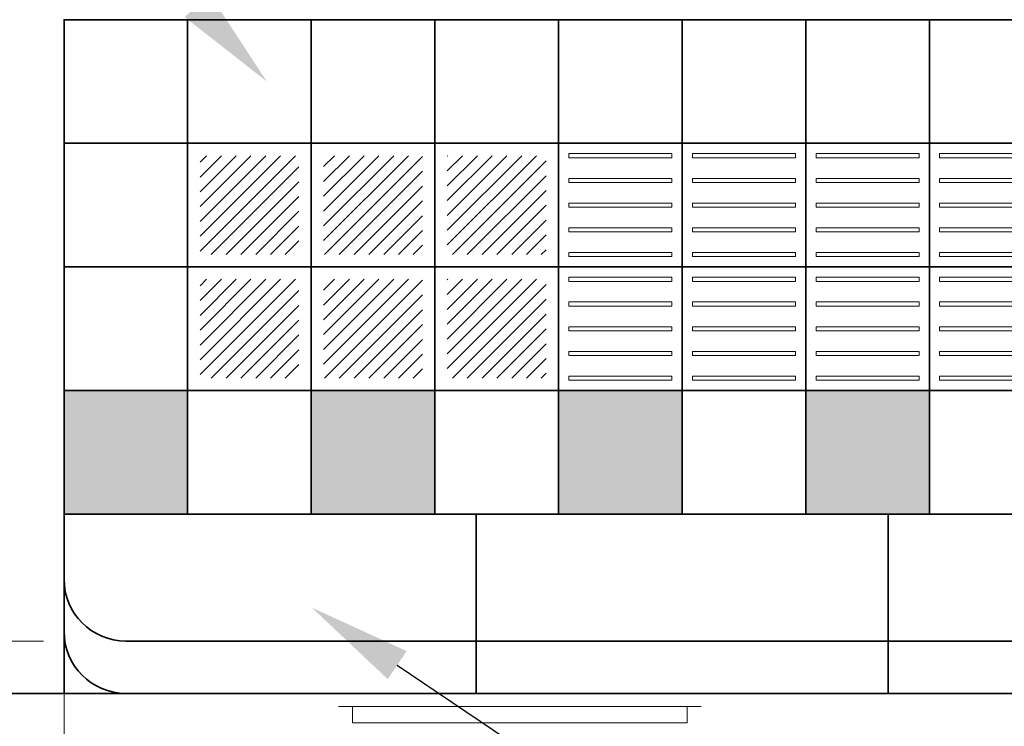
# Model space of a CAD drawing. Header units: metres. Extents: x -699 to 2316, y -1199 to 781.
# Tile 541 of 593: x 1160.99 to 1163.38, y -252.06 to -250.35. Entities that reach past the tile are written whole.
import ezdxf
from ezdxf import colors
from ezdxf.entities.mleader import LeaderData, LeaderLine
from ezdxf.math import Vec2, Vec3

# ---------------------------------------------------------------- set-up
doc = ezdxf.new("R2010")
doc.units = ezdxf.units.M
doc.header["$PDMODE"] = 1
for name, color, linetype, lineweight in [('N-WE-VH-KANTOPSLUITING-G', 251, 'Continuous', 35), ('N-WE-VH-KANTOPSLUITING_ELEMENT_PERRONBAND-G', 252, 'Continuous', 35), ('N-WE-VH-KANTVERHARDING-G', 210, 'Continuous', 35), ('N-WE-VH-VERHARDING_TEGEL-G', 252, 'Continuous', 35), ('X-XX-AL-AANKLEDING-G', 7, 'Continuous', 35), ('X-XX-AL-M', 7, 'Continuous', 18), ('X-XX-AL-T25', 7, 'Continuous', 25)]:
    doc.layers.add(name, color=color, linetype=linetype, lineweight=lineweight)
doc.styles.add('NLCS-ISO-M100-T25', font='NLCS-ISO.ttf', dxfattribs={"height": 0.25})
doc.dimstyles.new('NLCS-M100-T25-PIJL_A_L2_H1', dxfattribs={"dimscale": 0.1, "dimtxt": 2.5, "dimasz": 2.5, "dimexe": 2, "dimexo": 2, "dimgap": 0.7, "dimtad": 1, "dimzin": 0, "dimdsep": 46, "dimtxsty": 'NLCS-ISO-M100-T25', "dimcen": 0, "dimdle": 2, "dimclrd": 256, "dimclre": 256, "dimclrt": 256, "dimadec": 1, "dimazin": 0, "dimtfac": 1, "dimtdec": 3, "dimtofl": 0, "dimtmove": 0, "dimatfit": 3, "dimfxl": 2, "dimtfillclr": 256, "dimtolj": 1, "dimtzin": 0, "dimlwd": -1, "dimlwe": -1, "dimarcsym": 0})

# ---------------------------------------------------------------- blocks, each defined once
blk = doc.blocks.new('bus12metertypetekening')
at = {"color": 253, "lineweight": 5}
for p, q in [((1.3162, 1.2814), (0.4362, 1.2814)), ((0.4702, 1.2414), (0.4702, 1.2814)), ((1.2822, 1.2414), (1.2822, 1.2814)), ((1.2822, 1.2414), (0.4702, 1.2414))]:
    blk.add_line(p, q, dxfattribs=at)
blk = doc.blocks.new('*D2265')
at = {"layer": 'Defpoints', "color": 0, "transparency": 16777216}
for p in [(1160.1526, -250.3477), (1161.0991, -250.3477), (1161.0991, -251.9827)]:
    blk.add_point(p, dxfattribs=at)
at = {"layer": 'X-XX-AL-M', "transparency": 16777216}
for p, q in [((1160.8991, -250.3477), (1159.9526, -250.3477)), ((1160.1526, -251.7327), (1160.1526, -250.5977)), ((1160.8991, -251.9827), (1159.9526, -251.9827))]:
    blk.add_line(p, q, dxfattribs=at)
for points in [[(1160.1109, -250.5977), (1160.1942, -250.5977), (1160.1526, -250.3477)], [(1160.1109, -251.7327), (1160.1942, -251.7327), (1160.1526, -251.9827)]]:
    blk.add_solid(points, dxfattribs=at)
at = {"layer": 'X-XX-AL-M', "transparency": 16777216, "insert": (1159.9576, -251.1652), "char_height": 0.25, "attachment_point": 5, "rotation": 90, "style": 'NLCS-ISO-M100-T25'}
blk.add_mtext('\\A1;1.64', dxfattribs=at)
blk = doc.blocks.new('*D2266')
at = {"layer": 'Defpoints', "color": 0, "transparency": 16777216}
for p in [(1160.706, -250.3477), (1161.0991, -250.3477), (1161.2491, -251.8557)]:
    blk.add_point(p, dxfattribs=at)
at = {"layer": 'X-XX-AL-M', "transparency": 16777216}
for p, q in [((1160.8991, -250.3477), (1160.506, -250.3477)), ((1160.706, -251.6057), (1160.706, -250.5977)), ((1161.0491, -251.8557), (1160.506, -251.8557))]:
    blk.add_line(p, q, dxfattribs=at)
for points in [[(1160.6644, -250.5977), (1160.7477, -250.5977), (1160.706, -250.3477)], [(1160.6644, -251.6057), (1160.7477, -251.6057), (1160.706, -251.8557)]]:
    blk.add_solid(points, dxfattribs=at)
at = {"layer": 'X-XX-AL-M', "transparency": 16777216, "insert": (1160.511, -251.1017), "char_height": 0.25, "attachment_point": 5, "rotation": 90, "style": 'NLCS-ISO-M100-T25'}
blk.add_mtext('\\A1;1.51', dxfattribs=at)
blk = doc.blocks.new('*D2267')
at = {"layer": 'Defpoints', "color": 0, "transparency": 16777216}
for p in [(1161.0991, -251.5477), (1173.0991, -251.9827), (1173.0991, -252.8602)]:
    blk.add_point(p, dxfattribs=at)
at = {"layer": 'X-XX-AL-M', "transparency": 16777216}
for p, q in [((1161.0991, -251.7477), (1161.0991, -253.0602)), ((1173.0991, -252.1827), (1173.0991, -253.0602)), ((1161.3491, -252.8602), (1172.8491, -252.8602))]:
    blk.add_line(p, q, dxfattribs=at)
for points in [[(1161.3491, -252.8185), (1161.3491, -252.9019), (1161.0991, -252.8602)], [(1172.8491, -252.8185), (1172.8491, -252.9019), (1173.0991, -252.8602)]]:
    blk.add_solid(points, dxfattribs=at)
at = {"layer": 'X-XX-AL-M', "transparency": 16777216, "insert": (1166.0991, -252.6652), "char_height": 0.25, "attachment_point": 5, "style": 'NLCS-ISO-M100-T25'}
blk.add_mtext('\\A1;12.00', dxfattribs=at)
blk = doc.blocks.new('*D2268')
at = {"layer": 'Defpoints', "color": 0, "transparency": 16777216}
for p in [(1159.0991, -251.9827), (1161.0991, -251.9827), (1159.0991, -252.8602)]:
    blk.add_point(p, dxfattribs=at)
at = {"layer": 'X-XX-AL-M', "transparency": 16777216}
for p, q in [((1159.0991, -252.1827), (1159.0991, -253.0602)), ((1161.0991, -252.1827), (1161.0991, -253.0602)), ((1160.8491, -252.8602), (1159.3491, -252.8602))]:
    blk.add_line(p, q, dxfattribs=at)
for points in [[(1159.3491, -252.8185), (1159.3491, -252.9019), (1159.0991, -252.8602)], [(1160.8491, -252.8185), (1160.8491, -252.9019), (1161.0991, -252.8602)]]:
    blk.add_solid(points, dxfattribs=at)
at = {"layer": 'X-XX-AL-M', "transparency": 16777216, "insert": (1160.0991, -252.6652), "char_height": 0.25, "attachment_point": 5, "style": 'NLCS-ISO-M100-T25'}
blk.add_mtext('\\A1;2.00', dxfattribs=at)
blk = doc.blocks.new('zwartwittegels')
at = {"layer": 'N-WE-VH-VERHARDING_TEGEL-G'}
blk.add_hatch(color=256, dxfattribs=at).paths.add_polyline_path([(-0.3, 0), (0, 0), (0, 0.3), (-0.3, 0.3)])
for points in [[(-0.3, 0), (0, 0), (0, 0.3), (-0.3, 0.3)], [(0, 0), (0.3, 0), (0.3, 0.3), (0, 0.3)]]:
    blk.add_lwpolyline(points, close=True)
blk = doc.blocks.new('tegelsgrijs')
for points in [[(-0.3, 0), (0, 0), (0, 0.3), (-0.3, 0.3)], [(0, 0), (0.3, 0), (0.3, 0.3), (0, 0.3)]]:
    blk.add_lwpolyline(points, close=True)
blk = doc.blocks.new('instapmarkering')
at = {"layer": 'N-WE-VH-VERHARDING_TEGEL-G', "lineweight": 9}
h = blk.add_hatch(dxfattribs=at)
h.set_pattern_fill('ANSI31', color=256, scale=0.008, style=0)
h.set_pattern_definition([(45, (-1022.894947, 281.797257), (-0.01796051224, 0.01796051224), [])])
h.paths.add_polyline_path([(-0.42, 0.27), (-0.18, 0.27), (-0.18, 0.03), (-0.42, 0.03)])
h = blk.add_hatch(dxfattribs=at)
h.set_pattern_fill('ANSI31', color=256, scale=0.008, style=0)
h.set_pattern_definition([(45, (-1023.194947, 281.797257), (-0.01796051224, 0.01796051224), [])])
h.paths.add_polyline_path([(-0.12, 0.27), (0.12, 0.27), (0.12, 0.03), (-0.12, 0.03)])
h = blk.add_hatch(dxfattribs=at)
h.set_pattern_fill('ANSI31', color=256, scale=0.008, style=0)
h.set_pattern_definition([(45, (-1023.494947, 281.797257), (-0.01796051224, 0.01796051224), [])])
h.paths.add_polyline_path([(0.18, 0.27), (0.42, 0.27), (0.42, 0.03), (0.18, 0.03)])
h = blk.add_hatch(dxfattribs=at)
h.set_pattern_fill('ANSI31', color=256, scale=0.008, style=0)
h.set_pattern_definition([(45, (-1022.894947, 281.497257), (-0.01796051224, 0.01796051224), [])])
h.paths.add_polyline_path([(-0.42, -0.03), (-0.18, -0.03), (-0.18, -0.27), (-0.42, -0.27)])
h = blk.add_hatch(dxfattribs=at)
h.set_pattern_fill('ANSI31', color=256, scale=0.008, style=0)
h.set_pattern_definition([(45, (-1023.194947, 281.497257), (-0.01796051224, 0.01796051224), [])])
h.paths.add_polyline_path([(-0.12, -0.03), (0.12, -0.03), (0.12, -0.27), (-0.12, -0.27)])
h = blk.add_hatch(dxfattribs=at)
h.set_pattern_fill('ANSI31', color=256, scale=0.008, style=0)
h.set_pattern_definition([(45, (-1023.494947, 281.497257), (-0.01796051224, 0.01796051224), [])])
h.paths.add_polyline_path([(0.18, -0.03), (0.42, -0.03), (0.42, -0.27), (0.18, -0.27)])
at = {"layer": 'N-WE-VH-VERHARDING_TEGEL-G'}
for points in [[(-0.15, 0), (-0.45, 0), (-0.45, 0.3), (-0.15, 0.3)], [(0.15, 0), (-0.15, 0), (-0.15, 0.3), (0.15, 0.3)], [(0.45, 0), (0.15, 0), (0.15, 0.3), (0.45, 0.3)], [(-0.15, -0.3), (-0.45, -0.3), (-0.45, 0), (-0.15, 0)], [(0.15, -0.3), (-0.15, -0.3), (-0.15, 0), (0.15, 0)], [(0.45, -0.3), (0.15, -0.3), (0.15, 0), (0.45, 0)]]:
    blk.add_lwpolyline(points, close=True, dxfattribs=at)
blk = doc.blocks.new('geleiderlijn')
for points in [[(0, 0), (0.3, 0), (0.3, 0.3), (0, 0.3)], [(0, -0.3), (0.3, -0.3), (0.3, 0), (0, 0)]]:
    blk.add_lwpolyline(points, close=True)
at = {"lineweight": 9}
for points in [[(0.025, 0.265), (0.275, 0.265), (0.275, 0.275), (0.025, 0.275)], [(0.025, 0.205), (0.275, 0.205), (0.275, 0.215), (0.025, 0.215)], [(0.025, 0.145), (0.275, 0.145), (0.275, 0.155), (0.025, 0.155)], [(0.025, 0.085), (0.275, 0.085), (0.275, 0.095), (0.025, 0.095)], [(0.025, 0.025), (0.275, 0.025), (0.275, 0.035), (0.025, 0.035)], [(0.025, -0.035), (0.275, -0.035), (0.275, -0.025), (0.025, -0.025)], [(0.025, -0.095), (0.275, -0.095), (0.275, -0.085), (0.025, -0.085)], [(0.025, -0.155), (0.275, -0.155), (0.275, -0.145), (0.025, -0.145)], [(0.025, -0.215), (0.275, -0.215), (0.275, -0.205), (0.025, -0.205)], [(0.025, -0.275), (0.275, -0.275), (0.275, -0.265), (0.025, -0.265)]]:
    blk.add_lwpolyline(points, close=True, dxfattribs=at)
blk = doc.blocks.new('LPP_03')
at = {"layer": 'N-WE-VH-KANTOPSLUITING_ELEMENT_PERRONBAND-G', "color": 7}
blk.add_lwpolyline([(0, 1.2), (3, 1.2), (3, 0), (0, 0)], close=True, dxfattribs=at)
at = {"layer": 'N-WE-VH-KANTOPSLUITING_ELEMENT_PERRONBAND-G'}
for name, p in [('tegelsgrijs', (0.3, 0.9)), ('tegelsgrijs', (0.9, 0.9)), ('tegelsgrijs', (1.5, 0.9)), ('tegelsgrijs', (2.1, 0.9)), ('instapmarkering', (0.75, 0.6)), ('zwartwittegels', (0.3, 0)), ('zwartwittegels', (0.9, 0)), ('zwartwittegels', (1.5, 0)), ('zwartwittegels', (2.1, 0))]:
    blk.add_blockref(name, p, dxfattribs=at)
at = {"layer": 'N-WE-VH-KANTOPSLUITING_ELEMENT_PERRONBAND-G', "rotation": 90}
blk.add_blockref('tegelsgrijs', (0.3, 0.6), dxfattribs=at)
at = {"layer": 'N-WE-VH-KANTOPSLUITING_ELEMENT_PERRONBAND-G', "xscale": -1}
for p in [(1.5, 0.6), (1.8, 0.6), (2.1, 0.6), (2.4, 0.6)]:
    blk.add_blockref('geleiderlijn', p, dxfattribs=at)
blk = doc.blocks.new('perron-05')
at = {"layer": 'N-WE-VH-KANTOPSLUITING-G'}
for p, q in [((0, 0.435), (0, 0)), ((1, 0.435), (1, 0)), ((2, 0.435), (2, 0)), ((12, 0.127), (0.15, 0.127)), ((12, 0), (0, 0))]:
    blk.add_line(p, q, dxfattribs=at)
blk.add_lwpolyline([(0, 0.435), (12, 0.435)], dxfattribs=at)
for centre in [(0.15, 0.277), (0.15, 0.15)]:
    blk.add_arc(centre, 0.15, 180, 270, dxfattribs=at)
blk.add_blockref('LPP_03', (0, 0.435))

msp = doc.modelspace()

# ---------------------------------------------------------------- linework, layer by layer
at = {"layer": 'N-WE-VH-KANTVERHARDING-G'}
msp.add_line((1159.0991, -251.9827), (1183.0991, -251.9827), dxfattribs=at)

# ---------------------------------------------------------------- block references
msp.add_blockref('perron-05', (1161.0991, -251.9827))
at = {"layer": 'X-XX-AL-AANKLEDING-G'}
msp.add_blockref('bus12metertypetekening', (1161.3289, -253.2957), dxfattribs=at)

# ---------------------------------------------------------------- dimensions: what is measured, and where the dimension line sits
at = {"layer": 'X-XX-AL-M'}
for base, p1, p2, picture, middle in [((1160.1525594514, -250.3476722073), (1161.0991152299, -251.9826722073), (1161.0991152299, -250.3476722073), '*D2265', (1159.9575594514, -251.1651722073)), ((1160.706, -250.3477), (1161.2491, -251.8557), (1161.0991, -250.3477), '*D2266', (1160.511, -251.1017))]:
    dim = msp.add_linear_dim(base=base, p1=p1, p2=p2, angle=90, dimstyle='NLCS-M100-T25-PIJL_A_L2_H1', dxfattribs=at)
    dim.commit()
    dim.dimension.update_dxf_attribs({"geometry": picture, "text_midpoint": middle})
dim = msp.add_linear_dim(base=(1173.0991, -252.8602), p1=(1161.0991, -251.5477), p2=(1173.0991, -251.9827), dimstyle='NLCS-M100-T25-PIJL_A_L2_H1', dxfattribs=at)
dim.commit()
dim.dimension.update_dxf_attribs({"geometry": '*D2267', "text_midpoint": (1166.0991, -252.8602), "dimtype": 160})
dim = msp.add_linear_dim(base=(1159.0991, -252.8602), p1=(1161.0991, -251.9827), p2=(1159.0991, -251.9827), dimstyle='NLCS-M100-T25-PIJL_A_L2_H1', dxfattribs=at)
dim.commit()
dim.dimension.update_dxf_attribs({"geometry": '*D2268', "text_midpoint": (1160.0991, -252.6652)})

# ---------------------------------------------------------------- leaders
at = {"layer": 'X-XX-AL-T25'}
ml = msp.add_multileader_mtext('Standard', dxfattribs=at)
ml.set_content('Leicon busperronplaat (3,00x1,20x0,14m) \\Pmet zwart-wit markering en gidslijn', color=256, style='NLCS-ISO-M100-T25')
ml.set_leader_properties(color=256, linetype='ByLayer', lineweight=-1)
ml.build(insert=Vec2(0, 0))
ml.multileader.update_dxf_attribs({"text_left_attachment_type": 5, "text_right_attachment_type": 5, "dogleg_length": 0.25, "arrow_head_size": 0.25})
ctx = ml.context
ctx.base_point, ctx.char_height, ctx.arrow_head_size, ctx.landing_gap_size, ctx.plane_origin = Vec3(1158.9053, -246.2488), 0.25, 0.25, 0.09, Vec3(229.0477, -4.987)
ctx.left_attachment, ctx.right_attachment = 5, 5
notes = []
notes.append((ctx, [(1, (1, 1, 0), (1165.3478, -246.2488), (-1, 0), 0.25, [(0, [(1166.3486, -250.4977)], 0, [])])]))
ctx.mtext.insert, ctx.mtext.flow_direction = Vec3(1158.9953, -245.4821), 5
ml = msp.add_multileader_mtext('Standard', dxfattribs=at)
ml.set_content('Leicon busperronplaat (3,00x1,20x0,14m) met zwart-wit \\Pmarkering, gidslijn en instapmarkering: 6x aluminium klanktegels\\P0,30x0,30m kleur titaan met gladde bovenkant voorzien van anti-slip', color=256, style='NLCS-ISO-M100-T25')
ml.set_leader_properties(color=256, linetype='ByLayer', lineweight=-1)
ml.build(insert=Vec2(0, 0))
ml.multileader.update_dxf_attribs({"text_left_attachment_type": 5, "text_right_attachment_type": 5, "dogleg_length": 0.25, "arrow_head_size": 0.25})
ctx = ml.context
ctx.base_point, ctx.char_height, ctx.arrow_head_size, ctx.landing_gap_size, ctx.plane_origin = Vec3(1149.6517, -249.5065), 0.25, 0.25, 0.09, Vec3(216.2701, -12.312)
ctx.left_attachment, ctx.right_attachment = 5, 5
notes.append((ctx, [(1, (1, 1, 0), (1160.6817, -249.5065), (-1, 0), 0.25, [(0, [(1161.5912, -250.4977)], 0, [])])]))
ctx.mtext.insert, ctx.mtext.flow_direction = Vec3(1149.7417, -248.3231), 5
ml = msp.add_multileader_mtext('Standard', dxfattribs=at)
ml.set_content(' ', color=256, style='NLCS-ISO-M100-T25')
ml.set_leader_properties(color=256, linetype='ByLayer', lineweight=-1)
ml.build(insert=Vec2(0, 0))
ml.multileader.update_dxf_attribs({"text_left_attachment_type": 5, "text_right_attachment_type": 5, "dogleg_length": 0.25, "arrow_head_size": 0.25})
ctx = ml.context
ctx.base_point, ctx.char_height, ctx.arrow_head_size, ctx.landing_gap_size, ctx.plane_origin = Vec3(1165.1368, -253.9228), 0.25, 0.25, 0.09, Vec3(226.0335, -12.4062)
ctx.left_attachment, ctx.right_attachment = 5, 5
notes.append((ctx, [(0, (1, 1, 0), (1164.8868, -253.9228), (1, 0), 0.25, [(0, [(1161.7004, -251.7744)], 0, [])])]))
ctx.mtext.insert, ctx.mtext.flow_direction = Vec3(1165.2268, -253.6728), 5
for ctx, leaders in notes:
    for number, flags, end, landing, length, lines in leaders:
        leader = LeaderData()
        leader.index, (leader.has_last_leader_line, leader.has_dogleg_vector, leader.attachment_direction) = number, flags
        leader.last_leader_point, leader.dogleg_vector, leader.dogleg_length = Vec3(end), Vec3(landing), length
        for number, points, colour, breaks in lines:
            line = LeaderLine()
            line.index, line.vertices, line.color, line.breaks = number, Vec3.list(points), colors.encode_raw_color(colour), breaks
            leader.lines.append(line)
        ctx.leaders.append(leader)

doc.saveas('drawing.dxf')
